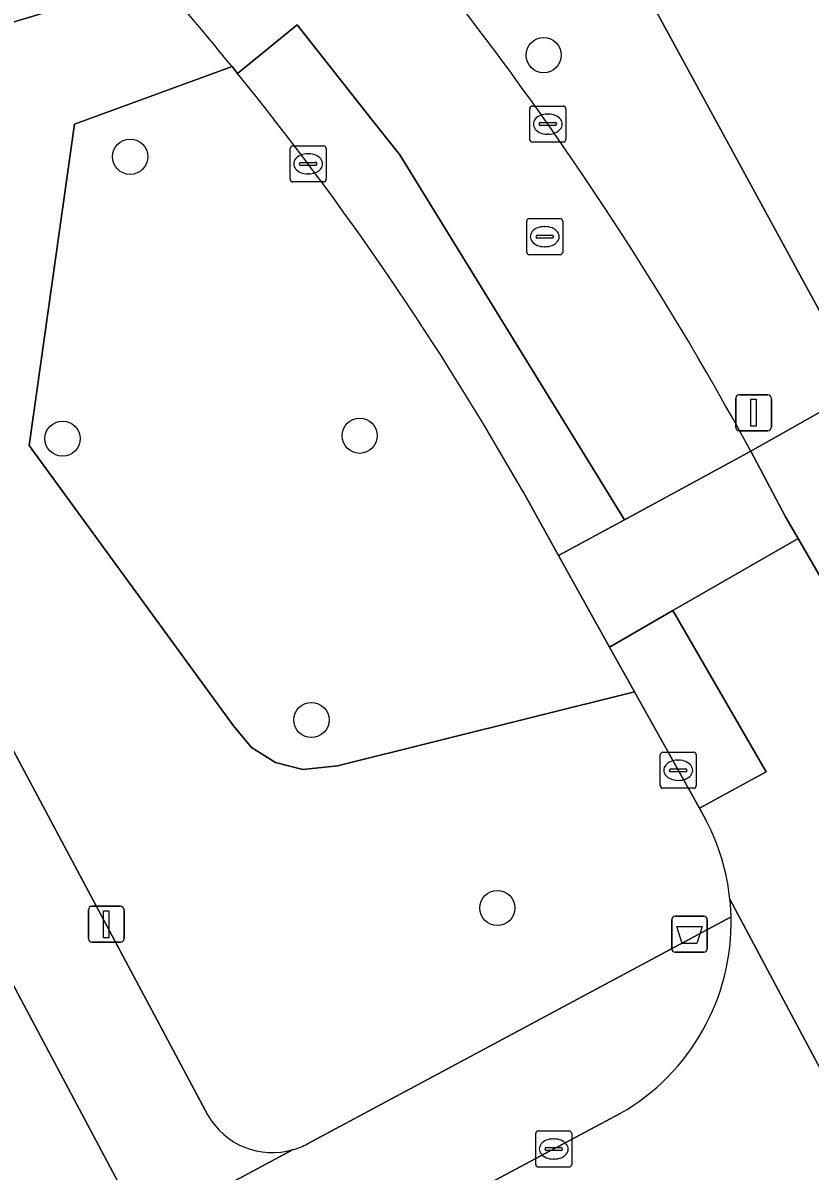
# Model space of a CAD drawing. Extents: x 160304 to 160955, y 383684 to 384161.
# Drawn here: x 160650.22 to 160672.07, y 383909.71 to 383941.59 of the extents above; entities that cross this region are included whole.
import ezdxf

# ---------------------------------------------------------------- set-up
doc = ezdxf.new("R2010")
doc.units = 0
for name, color, linetype in [('IMGEO_Afvalbak', 7, 'Continuous'), ('IMGEO_Boom', 7, 'Continuous'), ('IMGEO_Erf', 7, 'Continuous'), ('IMGEO_Groenvoorziening', 7, 'Continuous'), ('IMGEO_Kolk', 7, 'Continuous'), ('IMGEO_Lichtmast', 7, 'Continuous'), ('IMGEO_Parkeervlak_open', 7, 'Continuous'), ('IMGEO_Rijbaan_lokaal_open', 7, 'Continuous'), ('IMGEO_Rioolput', 7, 'Continuous'), ('IMGEO_Voetpad_open', 7, 'Continuous')]:
    doc.layers.add(name, color=color, linetype=linetype)

msp = doc.modelspace()

# ---------------------------------------------------------------- linework, layer by layer
at = {"layer": 'IMGEO_Afvalbak'}
for p, q in [((160668.229, 383915.886), (160668.229, 383916.686)), ((160668.229, 383916.686), (160668.229, 383915.886)), ((160668.329, 383916.786), (160669.119, 383916.786)), ((160669.119, 383916.786), (160668.329, 383916.786)), ((160669.219, 383916.686), (160669.219, 383915.886)), ((160669.219, 383915.886), (160669.219, 383916.686)), ((160669.119, 383915.786), (160668.329, 383915.786)), ((160668.329, 383915.786), (160669.119, 383915.786))]:
    msp.add_line(p, q, dxfattribs=at)
msp.add_lwpolyline([(160668.372, 383916.5), (160669.076, 383916.5), (160668.927, 383916.03), (160668.521, 383916.03), (160668.372, 383916.5)], dxfattribs=at)
for centre, start, end in [((160668.329, 383916.686), 90, 180), ((160668.329, 383916.686), 90, 180), ((160669.119, 383916.686), 0, 90), ((160669.119, 383916.686), 360, 90), ((160668.329, 383915.886), 180, 270), ((160668.329, 383915.886), 180, 270), ((160669.119, 383915.886), 270, 0), ((160669.119, 383915.886), 270, 0)]:
    msp.add_arc(centre, 0.1, start, end, dxfattribs=at)
at = {"layer": 'IMGEO_Boom'}
for centre in [(160664.674, 383940.697), (160653.192, 383937.875), (160651.314, 383930.047), (160659.566, 383930.128), (160658.226, 383922.235), (160663.387, 383917.012)]:
    msp.add_circle(centre, 0.489, dxfattribs=at)
at = {"layer": 'IMGEO_Erf'}
msp.add_lwpolyline([(160684.61, 383953.588), (160682.887, 383952.596), (160684.18, 383950.35), (160680.742, 383948.37), (160677.74, 383946.641), (160676.446, 383948.887), (160674.363, 383947.727), (160675.604, 383945.557), (160672.453, 383943.756), (160669.118, 383941.85), (160667.877, 383944.02), (160666.961, 383943.459), (160673.507, 383931.437), (160675.848, 383932.683), (160673.964, 383936.223), (160675.917, 383937.262), (160677.959, 383938.349), (160679.649, 383935.174), (160681.808, 383936.323), (160684.167, 383937.579), (160682.515, 383940.683), (160684.35, 383941.66)], dxfattribs=at)
msp.add_lwpolyline([(160626.098, 383928.007), (160618.321, 383922.727), (160619.545, 383920.393), (160622.703, 383922.068), (160623.64, 383920.302), (160624.54, 383918.606), (160621.382, 383916.931), (160624.842, 383910.538), (160628.02, 383912.225), (160629.058, 383910.27), (160631.757, 383905.183), (160634.474, 383900.063), (160634.341, 383899.993), (160635.231, 383898.324), (160643.629, 383902.793), (160653.56, 383908.079), (160638.701, 383936.015), (160636.861, 383935.037)], close=True, dxfattribs=at)
at = {"layer": 'IMGEO_Groenvoorziening'}
for points in [[(160653.945, 383942.828), (160640.639, 383938.82), (160655.348, 383911.26)], [(160656.175, 383940.188), (160656.021, 383940.378), (160651.645, 383938.783), (160650.385, 383929.86), (160656.06, 383922.076), (160656.563, 383921.472), (160657.227, 383921.053), (160657.989, 383920.86), (160658.953, 383920.96), (160667.2, 383923.012), (160666.507, 383924.255), (160665.089, 383926.799), (160664.092, 383928.588)], [(160667.2, 383923.012), (160658.953, 383920.96), (160657.989, 383920.86), (160657.227, 383921.053), (160656.563, 383921.472), (160656.06, 383922.076), (160650.385, 383929.86), (160651.645, 383938.783), (160656.021, 383940.378)], [(160669.19, 383919.443), (160669, 383919.783), (160667.2, 383923.012)], [(160658.113, 383910.464), (160669.879, 383916.763)]]:
    msp.add_lwpolyline(points, dxfattribs=at)
for centre, radius, start, end in [((160592.028, 383888.258), 82.533, 39.16144, 41.39091), ((160589.968, 383886.5), 85.239, 29.58808, 39.03899), ((160663.764, 383916.62), 6.116, 5.9858, 27.4849), ((160663.754, 383916.616), 6.127, 1.3789, 6.0188), ((160657.139, 383912.282), 2.062, 209.7028, 286.3533), ((160657.17, 383912.205), 1.98, 286.1195, 298.4353)]:
    msp.add_arc(centre, radius, start, end, dxfattribs=at)
at = {"layer": 'IMGEO_Kolk'}
for p, q in [((160664.363, 383939.282), (160665.215, 383939.282)), ((160664.288, 383938.356), (160664.288, 383939.208)), ((160664.776, 383939.062), (160664.801, 383939.062)), ((160665.289, 383939.208), (160665.289, 383938.356)), ((160664.547, 383938.776), (160664.547, 383938.788)), ((160664.985, 383938.739), (160664.587, 383938.739)), ((160664.59, 383938.825), (160664.988, 383938.825)), ((160665.031, 383938.788), (160665.031, 383938.776)), ((160664.799, 383938.502), (160664.774, 383938.502)), ((160657.634, 383937.251), (160657.634, 383938.103)), ((160657.709, 383938.177), (160658.561, 383938.177)), ((160658.635, 383938.103), (160658.635, 383937.251)), ((160665.215, 383938.282), (160664.363, 383938.282)), ((160657.893, 383937.671), (160657.893, 383937.683)), ((160657.936, 383937.72), (160658.334, 383937.72)), ((160658.122, 383937.957), (160658.147, 383937.957)), ((160658.377, 383937.683), (160658.377, 383937.671)), ((160658.331, 383937.634), (160657.933, 383937.634)), ((160658.145, 383937.397), (160658.12, 383937.397)), ((160658.561, 383937.177), (160657.709, 383937.177)), ((160667.911, 383920.411), (160667.911, 383921.263)), ((160667.986, 383921.337), (160668.838, 383921.337)), ((160668.399, 383921.117), (160668.424, 383921.117)), ((160668.912, 383921.263), (160668.912, 383920.411)), ((160668.17, 383920.831), (160668.17, 383920.843)), ((160668.608, 383920.794), (160668.21, 383920.794)), ((160668.213, 383920.88), (160668.611, 383920.88)), ((160668.654, 383920.843), (160668.654, 383920.831)), ((160668.422, 383920.557), (160668.397, 383920.557)), ((160668.838, 383920.337), (160667.986, 383920.337)), ((160664.453, 383909.894), (160664.453, 383910.746)), ((160664.528, 383910.82), (160665.38, 383910.82)), ((160664.941, 383910.6), (160664.966, 383910.6)), ((160665.454, 383910.746), (160665.454, 383909.894)), ((160664.712, 383910.314), (160664.712, 383910.326)), ((160665.15, 383910.277), (160664.752, 383910.277)), ((160664.755, 383910.363), (160665.153, 383910.363)), ((160665.196, 383910.326), (160665.196, 383910.314)), ((160664.964, 383910.04), (160664.939, 383910.04)), ((160665.38, 383909.82), (160664.528, 383909.82))]:
    msp.add_line(p, q, dxfattribs=at)
for points in [[(160664.363, 383939.282), (160665.215, 383939.282)], [(160664.288, 383938.356), (160664.288, 383939.208)], [(160665.289, 383939.208), (160665.289, 383938.356)], [(160657.634, 383937.251), (160657.634, 383938.103)], [(160657.709, 383938.177), (160658.561, 383938.177)], [(160658.635, 383938.103), (160658.635, 383937.251)], [(160665.215, 383938.282), (160664.363, 383938.282)], [(160658.561, 383937.177), (160657.709, 383937.177)], [(160667.911, 383920.411), (160667.911, 383921.263)], [(160667.986, 383921.337), (160668.838, 383921.337)], [(160668.912, 383921.263), (160668.912, 383920.411)], [(160668.838, 383920.337), (160667.986, 383920.337)], [(160664.453, 383909.894), (160664.453, 383910.746)], [(160664.528, 383910.82), (160665.38, 383910.82)], [(160665.454, 383910.746), (160665.454, 383909.894)], [(160665.38, 383909.82), (160664.528, 383909.82)]]:
    msp.add_lwpolyline(points, dxfattribs=at)
for centre, radius, start, end in [((160664.365, 383939.206), 0.0765, 91.552, 178.448), ((160664.365, 383939.206), 0.0765, 91.552, 178.448), ((160665.213, 383939.206), 0.0765, 1.552, 88.448), ((160665.213, 383939.206), 0.0765, 1.552, 88.448), ((160664.587, 383938.785), 0.0403, 85.8775, 175.7526), ((160664.584, 383938.775), 0.0366, 178.938, 274.7102), ((160664.988, 383938.782), 0.043, 264.8664, 352.4533), ((160664.992, 383938.787), 0.0386, 1.7309, 96.639), ((160664.365, 383938.358), 0.0765, 181.552, 268.448), ((160664.365, 383938.358), 0.0765, 181.552, 268.448), ((160665.213, 383938.358), 0.0765, 271.552, 358.448), ((160665.213, 383938.358), 0.0765, 271.552, 358.448), ((160657.711, 383938.101), 0.0765, 91.552, 178.448), ((160657.711, 383938.101), 0.0765, 91.552, 178.448), ((160658.559, 383938.101), 0.0765, 1.552, 88.448), ((160658.559, 383938.101), 0.0765, 1.552, 88.448), ((160657.933, 383937.68), 0.0403, 85.8775, 175.7526), ((160658.338, 383937.682), 0.0386, 1.7309, 96.639), ((160657.93, 383937.67), 0.0366, 178.938, 274.7102), ((160658.334, 383937.677), 0.043, 264.8664, 352.4533), ((160657.711, 383937.253), 0.0765, 181.552, 268.448), ((160657.711, 383937.253), 0.0765, 181.552, 268.448), ((160658.559, 383937.253), 0.0765, 271.552, 358.448), ((160658.559, 383937.253), 0.0765, 271.552, 358.448), ((160667.988, 383921.261), 0.0765, 91.552, 178.448), ((160667.988, 383921.261), 0.0765, 91.552, 178.448), ((160668.836, 383921.261), 0.0765, 1.552, 88.448), ((160668.836, 383921.261), 0.0765, 1.552, 88.448), ((160668.21, 383920.84), 0.0403, 85.8775, 175.7526), ((160668.207, 383920.83), 0.0366, 178.938, 274.7102), ((160668.611, 383920.837), 0.043, 264.8664, 352.4533), ((160668.615, 383920.842), 0.0386, 1.7309, 96.639), ((160667.988, 383920.413), 0.0765, 181.552, 268.448), ((160667.988, 383920.413), 0.0765, 181.552, 268.448), ((160668.836, 383920.413), 0.0765, 271.552, 358.448), ((160668.836, 383920.413), 0.0765, 271.552, 358.448), ((160664.53, 383910.744), 0.0765, 91.552, 178.448), ((160664.53, 383910.744), 0.0765, 91.552, 178.448), ((160665.378, 383910.744), 0.0765, 1.552, 88.448), ((160665.378, 383910.744), 0.0765, 1.552, 88.448), ((160664.752, 383910.323), 0.0403, 85.8775, 175.7526), ((160664.749, 383910.313), 0.0366, 178.938, 274.7102), ((160665.153, 383910.32), 0.043, 264.8664, 352.4533), ((160665.157, 383910.325), 0.0386, 1.7309, 96.639), ((160664.53, 383909.896), 0.0765, 181.552, 268.448), ((160664.53, 383909.896), 0.0765, 181.552, 268.448), ((160665.378, 383909.896), 0.0765, 271.552, 358.448), ((160665.378, 383909.896), 0.0765, 271.552, 358.448)]:
    msp.add_arc(centre, radius, start, end, dxfattribs=at)
for centre, major_axis, ratio, start_param, end_param in [((160664.775, 383938.782), (-0.387, 0.002), 0.722429, 4.712389, 7.853982), ((160664.8, 383938.782), (-0.39, 0.002), 0.717154, 1.570796, 4.712389), ((160658.121, 383937.677), (-0.387, 0.002), 0.722429, 4.712389, 7.853982), ((160658.146, 383937.677), (-0.39, 0.002), 0.717154, 1.570796, 4.712389), ((160668.398, 383920.837), (-0.387, 0.002), 0.722429, 4.712389, 7.853982), ((160668.423, 383920.837), (-0.39, 0.002), 0.717154, 1.570796, 4.712389), ((160664.94, 383910.32), (-0.387, 0.002), 0.722429, 4.712389, 7.853982), ((160664.965, 383910.32), (-0.39, 0.002), 0.717154, 1.570796, 4.712389)]:
    msp.add_ellipse(centre, major_axis=major_axis, ratio=ratio, start_param=start_param, end_param=end_param, dxfattribs=at)
at = {"layer": 'IMGEO_Lichtmast'}
for p, q in [((160670.007, 383930.364), (160670.007, 383931.164)), ((160670.007, 383931.164), (160670.007, 383930.364)), ((160670.107, 383931.264), (160670.897, 383931.264)), ((160670.897, 383931.264), (160670.107, 383931.264)), ((160670.997, 383931.164), (160670.997, 383930.364)), ((160670.997, 383930.364), (160670.997, 383931.164)), ((160670.897, 383930.264), (160670.107, 383930.264)), ((160670.107, 383930.264), (160670.897, 383930.264)), ((160652.032, 383916.162), (160652.032, 383916.962)), ((160652.032, 383916.962), (160652.032, 383916.162)), ((160652.132, 383917.062), (160652.922, 383917.062)), ((160652.922, 383917.062), (160652.132, 383917.062)), ((160653.022, 383916.962), (160653.022, 383916.162)), ((160653.022, 383916.162), (160653.022, 383916.962)), ((160652.922, 383916.062), (160652.132, 383916.062)), ((160652.132, 383916.062), (160652.922, 383916.062))]:
    msp.add_line(p, q, dxfattribs=at)
for points in [[(160670.427, 383931.139), (160670.577, 383931.139), (160670.577, 383930.389), (160670.427, 383930.389), (160670.427, 383931.139)], [(160652.452, 383916.937), (160652.602, 383916.937), (160652.602, 383916.187), (160652.452, 383916.187), (160652.452, 383916.937)]]:
    msp.add_lwpolyline(points, dxfattribs=at)
for centre, start, end in [((160670.107, 383931.164), 90, 180), ((160670.107, 383931.164), 90, 180), ((160670.897, 383931.164), 0, 90), ((160670.897, 383931.164), 360, 90), ((160670.107, 383930.364), 180, 270), ((160670.107, 383930.364), 180, 270), ((160670.897, 383930.364), 270, 0), ((160670.897, 383930.364), 270, 0), ((160652.132, 383916.962), 90, 180), ((160652.132, 383916.962), 90, 180), ((160652.922, 383916.962), 0, 90), ((160652.922, 383916.962), 360, 90), ((160652.132, 383916.162), 180, 270), ((160652.132, 383916.162), 180, 270), ((160652.922, 383916.162), 270, 0), ((160652.922, 383916.162), 270, 0)]:
    msp.add_arc(centre, 0.1, start, end, dxfattribs=at)
at = {"layer": 'IMGEO_Parkeervlak_open'}
msp.add_lwpolyline([(160664.092, 383928.588), (160665.089, 383926.799), (160666.921, 383927.796), (160660.678, 383937.933), (160659.925, 383938.885), (160657.825, 383941.542), (160656.175, 383940.188)], dxfattribs=at)
msp.add_lwpolyline([(160668.265, 383925.27), (160666.507, 383924.255), (160667.2, 383923.012), (160669, 383919.783), (160670.852, 383920.79)], close=True, dxfattribs=at)
msp.add_arc((160589.968, 383886.5), 85.239, 29.58808, 39.03899, dxfattribs=at)
at = {"layer": 'IMGEO_Rijbaan_lokaal_open'}
for points in [[(160656.021, 383940.378), (160656.175, 383940.188), (160657.825, 383941.542), (160659.925, 383938.885), (160660.678, 383937.933), (160666.921, 383927.796), (160670.424, 383929.702)], [(160698.422, 383869.109), (160692.989, 383880.566), (160692.837, 383880.981), (160691.168, 383885.513), (160690.888, 383886.273), (160690.85, 383886.385), (160687.649, 383895.859), (160687.584, 383895.992), (160683.512, 383904.948), (160681.85, 383908.464), (160680.633, 383910.769), (160675.442, 383920.557), (160674.779, 383921.821), (160673.701, 383923.877), (160671.738, 383927.276), (160668.265, 383925.27), (160670.852, 383920.79), (160669, 383919.783), (160669.19, 383919.443)], [(160675.723, 383906.234), (160669.847, 383917.258)], [(160669.847, 383917.258), (160675.723, 383906.234)], [(160666.813, 383911.312), (160654.821, 383904.917), (160637.105, 383895.469), (160636.895, 383895.357), (160633.542, 383893.569), (160633.401, 383893.494), (160606.718, 383879.264), (160604.537, 383878.101), (160604.496, 383878.079), (160603.369, 383877.478), (160604.38, 383875.585), (160605.766, 383872.988), (160606.789, 383873.534), (160609.197, 383874.818), (160660.608, 383902.238), (160661.913, 383902.934), (160669.77, 383907.125)]]:
    msp.add_lwpolyline(points, dxfattribs=at)
msp.add_lwpolyline([(160671.738, 383927.276), (160671.39, 383927.879), (160670.424, 383929.702), (160666.921, 383927.796), (160665.089, 383926.799), (160666.507, 383924.255), (160668.265, 383925.27)], close=True, dxfattribs=at)
for centre, radius, start, end in [((160592.028, 383888.258), 82.533, 39.16144, 41.39091), ((160588.303, 383885.017), 93.491, 28.55214, 38.31252), ((160663.764, 383916.62), 6.116, 5.9858, 27.4849), ((160663.754, 383916.616), 6.127, 1.3789, 6.0188), ((160663.762, 383916.616), 6.118, 299.9077, 1.3798)]:
    msp.add_arc(centre, radius, start, end, dxfattribs=at)
at = {"layer": 'IMGEO_Rioolput'}
for p, q in [((160664.204, 383935.23), (160664.204, 383936.082)), ((160664.279, 383936.156), (160665.131, 383936.156)), ((160665.205, 383936.082), (160665.205, 383935.23)), ((160664.692, 383935.936), (160664.717, 383935.936)), ((160664.463, 383935.65), (160664.463, 383935.662)), ((160664.901, 383935.613), (160664.503, 383935.613)), ((160664.506, 383935.699), (160664.904, 383935.699)), ((160664.947, 383935.662), (160664.947, 383935.65)), ((160665.131, 383935.156), (160664.279, 383935.156)), ((160664.715, 383935.376), (160664.69, 383935.376))]:
    msp.add_line(p, q, dxfattribs=at)
for points in [[(160664.204, 383935.23), (160664.204, 383936.082)], [(160664.279, 383936.156), (160665.131, 383936.156)], [(160665.205, 383936.082), (160665.205, 383935.23)], [(160665.131, 383935.156), (160664.279, 383935.156)]]:
    msp.add_lwpolyline(points, dxfattribs=at)
for centre, radius, start, end in [((160664.281, 383936.08), 0.0765, 91.552, 178.448), ((160664.281, 383936.08), 0.0765, 91.552, 178.448), ((160665.129, 383936.08), 0.0765, 1.552, 88.448), ((160665.129, 383936.08), 0.0765, 1.552, 88.448), ((160664.503, 383935.659), 0.0403, 85.8775, 175.7526), ((160664.5, 383935.649), 0.0366, 178.938, 274.7102), ((160664.904, 383935.656), 0.043, 264.8664, 352.4533), ((160664.908, 383935.661), 0.0386, 1.7309, 96.639), ((160664.281, 383935.232), 0.0765, 181.552, 268.448), ((160664.281, 383935.232), 0.0765, 181.552, 268.448), ((160665.129, 383935.232), 0.0765, 271.552, 358.448), ((160665.129, 383935.232), 0.0765, 271.552, 358.448)]:
    msp.add_arc(centre, radius, start, end, dxfattribs=at)
for centre, major_axis, ratio, start_param, end_param in [((160664.691, 383935.656), (-0.387, 0.002), 0.722429, 4.712389, 7.853982), ((160664.716, 383935.656), (-0.39, 0.002), 0.717154, 1.570796, 4.712389)]:
    msp.add_ellipse(centre, major_axis=major_axis, ratio=ratio, start_param=start_param, end_param=end_param, dxfattribs=at)
at = {"layer": 'IMGEO_Voetpad_open'}
for points in [[(160617.179, 383966.719), (160616.269, 383967.769), (160601.248, 383985.099), (160609.035, 383994.079), (160605.836, 383997.776), (160597.474, 383987.879), (160587.067, 384000), (160578.729, 384009.705), (160578.455, 384012.669), (160576.669, 384014.76), (160575.499, 384016.128), (160572.574, 384019.551), (160572.716, 384022.448), (160567.161, 384022.807), (160576.438, 384011.974), (160576.873, 384008.716), (160584.428, 384000), (160596.174, 383986.448), (160599.096, 383983.036), (160637.034, 383939.15), (160638.073, 383937.196), (160638.701, 383936.015), (160653.56, 383908.079), (160657.72, 383910.303)], [(160670.424, 383929.702), (160673.507, 383931.437), (160666.961, 383943.459), (160666.156, 383944.39), (160623.685, 383993.483), (160622.845, 383994.454), (160620.767, 383996.856), (160613.663, 384005.068), (160608.608, 384010.922), (160606.643, 384013.229), (160607.2, 384016.252)], [(160655.348, 383911.26), (160640.639, 383938.82), (160653.945, 383942.828), (160651.803, 383945.418), (160639.023, 383941.517), (160629.26, 383952.781), (160617.179, 383966.719)], [(160669.879, 383916.763), (160658.113, 383910.464)], [(160654.821, 383904.917), (160666.813, 383911.312)], [(160657.72, 383910.303), (160653.56, 383908.079), (160643.629, 383902.793), (160635.231, 383898.324), (160634.341, 383899.993), (160631.296, 383898.376), (160629.871, 383897.643), (160630.716, 383895.952), (160603.019, 383881.171), (160604.537, 383878.101), (160606.718, 383879.264)]]:
    msp.add_lwpolyline(points, dxfattribs=at)
msp.add_lwpolyline([(160673.507, 383931.437), (160670.424, 383929.702), (160671.39, 383927.879), (160671.738, 383927.276), (160673.701, 383923.877), (160674.779, 383921.821), (160675.442, 383920.557), (160676.432, 383921.082), (160679.202, 383915.859), (160681.322, 383917.027), (160680.921, 383917.781), (160680.31, 383918.928), (160678.654, 383921.738), (160678.321, 383921.561), (160678.205, 383921.771), (160678.544, 383921.946), (160677.267, 383924.375)], close=True, dxfattribs=at)
for centre, radius, start, end in [((160588.303, 383885.017), 93.491, 28.55214, 38.31252), ((160663.762, 383916.616), 6.118, 299.9077, 1.3798), ((160657.139, 383912.282), 2.062, 209.7028, 286.3533), ((160657.17, 383912.205), 1.98, 286.1195, 298.4353)]:
    msp.add_arc(centre, radius, start, end, dxfattribs=at)

doc.saveas('drawing.dxf')
